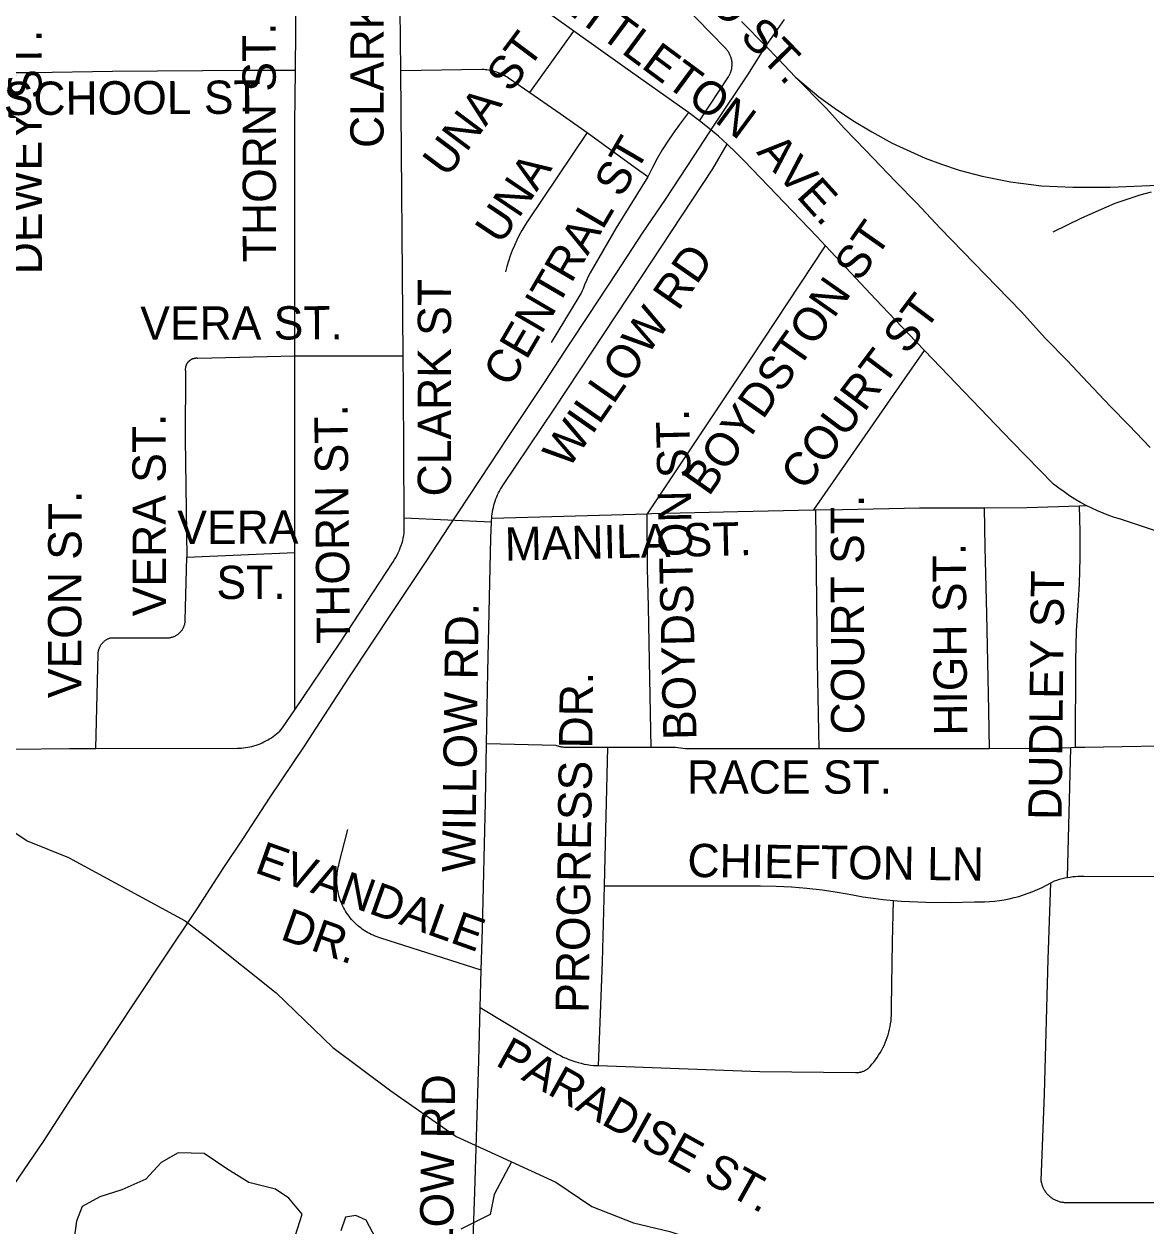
# Model space of a CAD drawing. Extents: x 1670563 to 1761545, y 515755 to 578944.
# Drawn here: x 1711270 to 1713800, y 540519 to 543230 of the extents above; entities that cross this region are included whole.
import ezdxf

# ---------------------------------------------------------------- set-up
doc = ezdxf.new("R2010")
doc.units = 0
for name, color, linetype in [('RR Tracks', 7, 'Continuous'), ('SHP_LINE', 7, 'Continuous'), ('STREETCL', 7, 'Continuous'), ('STRNAMES', 7, 'Continuous')]:
    doc.layers.add(name, color=color, linetype=linetype)

# ---------------------------------------------------------------- blocks, each defined once
blk = doc.blocks.new('RR TRACKS02')
at = {"layer": 'RR Tracks'}
for p, q in [((1712942.9, 543179.4), (1712888.1, 543235.1)), ((1712942.9, 543179.4), (1712984.5, 543240.1)), ((1712901.8, 543114.8), (1712942.9, 543179.4)), ((1712942.9, 543179.4), (1712970.3, 543150.7)), ((1712970.3, 543150.7), (1713009.5, 543109.5)), ((1712826.1, 543001.6), (1712901.8, 543114.8)), ((1713009.5, 543109.5), (1713062.4, 543065.2)), ((1713009.5, 543109.5), (1713078.6, 543039.6)), ((1713062.4, 543065.2), (1713098.8, 543038.7)), ((1713078.6, 543039.6), (1713120.1, 542993.9)), ((1713098.8, 543038.7), (1713138.5, 543012.3)), ((1713138.5, 543012.3), (1713181.5, 542986.3)), ((1712780.7, 542932.5), (1712826.1, 543001.6)), ((1713120.1, 542993.9), (1713167.5, 542945.2)), ((1713181.5, 542986.3), (1713227.3, 542960.8)), ((1713227.3, 542960.8), (1713301.8, 542927.1)), ((1712716, 542834), (1712780.7, 542932.5)), ((1713167.5, 542945.2), (1713235.4, 542874.3)), ((1713301.8, 542927.1), (1713338.6, 542913.4)), ((1713338.6, 542913.4), (1713378.8, 542900.1)), ((1713378.8, 542900.1), (1713430.3, 542886.5)), ((1713235.4, 542874.3), (1713283, 542825.4)), ((1713430.3, 542886.5), (1713494.8, 542873.6)), ((1713494.8, 542873.6), (1713564.3, 542864.7)), ((1713564.3, 542864.7), (1713634.7, 542861.8)), ((1713634.7, 542861.8), (1713719, 542861.8)), ((1713719, 542861.8), (1713826.7, 542866)), ((1713785.9, 542843.8), (1713729.9, 542825.2)), ((1713811.7, 542850.6), (1713785.9, 542843.8)), ((1712664.8, 542757.6), (1712716, 542834)), ((1713283, 542825.4), (1713335.8, 542769.5)), ((1713729.9, 542825.2), (1713654.6, 542791.5)), ((1713654.6, 542791.5), (1713589.9, 542760.1)), ((1713335.8, 542769.5), (1713463.3, 542637.7)), ((1712606.8, 542669), (1712664.8, 542757.6)), ((1712542.7, 542572), (1712606.8, 542669)), ((1713463.3, 542637.7), (1713518.2, 542581)), ((1712498.6, 542505.3), (1712542.7, 542572)), ((1713518.2, 542581), (1713573.5, 542520.7)), ((1713573.5, 542520.7), (1713622.1, 542471.1)), ((1712444.9, 542423.4), (1712498.6, 542505.3)), ((1713622.1, 542471.1), (1713669.1, 542421.4)), ((1712358.9, 542295.2), (1712444.9, 542423.4)), ((1713669.1, 542421.4), (1713719.5, 542368)), ((1713719.5, 542368), (1713761.5, 542324.7)), ((1713761.5, 542324.7), (1713809.5, 542274.9)), ((1712321.5, 542237.6), (1712358.9, 542295.2)), ((1712249, 542127.5), (1712321.5, 542237.6)), ((1712227.8, 542096), (1712249, 542127.5)), ((1712177.9, 542019.8), (1712227.8, 542096)), ((1712103.1, 541906.8), (1712177.9, 542019.8)), ((1712002.2, 541755.4), (1712103.1, 541906.8)), ((1711901.9, 541601.4), (1712002.2, 541755.4)), ((1711824.5, 541485.9), (1711901.9, 541601.4)), ((1711763.4, 541391.7), (1711824.5, 541485.9)), ((1711720.4, 541327.8), (1711763.4, 541391.7)), ((1711660.4, 541234.1), (1711720.4, 541327.8)), ((1711582.4, 541118.6), (1711660.4, 541234.1)), ((1711473, 540953.3), (1711582.4, 541118.6)), ((1711385, 540820.4), (1711473, 540953.3)), ((1711313.9, 540709.9), (1711385, 540820.4)), ((1711224.9, 540579.9), (1711313.9, 540709.9))]:
    blk.add_line(p, q, dxfattribs=at)

msp = doc.modelspace()

# ---------------------------------------------------------------- linework, layer by layer
at = {"layer": 'SHP_LINE'}
for points in [[(1711188, 541447), (1711277, 541388), (1711370, 541350), (1711633, 541207), (1711686, 541167), (1711838, 541045), (1711966, 540922), (1712097, 540824), (1712244, 540721), (1712340, 540677), (1712469, 540618), (1712550, 540563), (1712644, 540526), (1712726, 540507), (1712989, 540418), (1713159, 540364), (1713631, 540179)], [(1711881, 540496), (1711897, 540546), (1711867, 540582), (1711837, 540602), (1711777, 540617), (1711727, 540648), (1711676, 540683), (1711617, 540684), (1711579, 540662), (1711544, 540625), (1711490, 540601), (1711441, 540585), (1711401, 540563), (1711388, 540530), (1711383, 540492)], [(1712369, 540664), (1712330, 540590), (1712321, 540545), (1712255, 540512)], [(1712063, 540491), (1712041, 540532), (1712018, 540543), (1711995, 540539), (1711984, 540508)]]:
    msp.add_lwpolyline(points, dxfattribs=at)
at = {"layer": 'STREETCL'}
for points in [[(1712793.4, 543011.1), (1712858.1, 543110.1), (1712859.1, 543111.6), (1712860, 543113.2), (1712860.8, 543114.8), (1712861.6, 543116.4), (1712862.4, 543118.1), (1712863.1, 543119.8), (1712863.7, 543121.5), (1712864.2, 543123.2), (1712864.7, 543125), (1712865.2, 543126.7), (1712865.6, 543128.5), (1712865.9, 543130.3), (1712866.2, 543132.1), (1712866.3, 543133.9), (1712866.5, 543135.7), (1712866.5, 543137.5), (1712866.5, 543139.3), (1712866.5, 543141.1), (1712866.4, 543143), (1712866.2, 543144.8), (1712865.9, 543146.6), (1712865.6, 543148.4), (1712865.2, 543150.1), (1712864.8, 543151.9), (1712864.3, 543153.6), (1712863.8, 543155.4), (1712863.1, 543157.1), (1712862.5, 543158.8), (1712861.7, 543160.4), (1712860.9, 543162.1), (1712860.1, 543163.7), (1712859.2, 543165.2), (1712858.2, 543166.8), (1712857.2, 543168.3), (1712856.1, 543169.8), (1712855, 543171.2), (1712853.9, 543172.6), (1712852.6, 543173.9), (1712851.4, 543175.2), (1712850.1, 543176.5), (1712595.8, 543437.5)], [(1711881.8, 543125.7), (1711882.8, 543213.9), (1711882.8, 543329.9)], [(1712119.3, 543124.6), (1712117.5, 543332.8)], [(1712510, 543213.4), (1712415.9, 543280.5), (1712410.2, 543285), (1712404.3, 543289.3), (1712398.2, 543293.4), (1712392.1, 543297.4), (1712385.8, 543301.1), (1712379.4, 543304.7)], [(1712410.5, 543074.9), (1712510, 543213.4)], [(1712767.9, 543030), (1712760.6, 543035.1), (1712624.3, 543131.8), (1712510, 543213.4)], [(1711201, 543120.6), (1711288, 543120.6), (1711469.2, 543123.2), (1711774.2, 543125.7), (1711881.8, 543125.7)], [(1711880.2, 542481.4), (1711880.2, 542684.7), (1711880.3, 543004.4), (1711881.8, 543125.7)], [(1712119.3, 543124.6), (1712302.5, 543127.6), (1712306.3, 543127.4), (1712310, 543127.1), (1712313.7, 543126.7), (1712317.4, 543126.1), (1712321.1, 543125.4), (1712324.7, 543124.6), (1712328.4, 543123.7), (1712332, 543122.7), (1712335.5, 543121.5), (1712339, 543120.2), (1712342.5, 543118.8), (1712345.9, 543117.3), (1712349.3, 543115.7), (1712352.6, 543114), (1712355.9, 543112.1), (1712359.1, 543110.2), (1712362.2, 543108.1), (1712410.5, 543074.9)], [(1712124.9, 542481.4), (1712119.3, 543124.6)], [(1712410.5, 543074.9), (1712478.9, 543027.8), (1712539.6, 542985.3)], [(1712767.9, 543030), (1712747.8, 543003.2), (1712734.3, 542984.5), (1712721.4, 542965.5), (1712709.2, 542946), (1712697.6, 542926.1), (1712686.7, 542905.8), (1712676.4, 542885.2)], [(1712793.4, 543011.1), (1712767.9, 543030)], [(1712855.8, 542958.5), (1712835.6, 542976.7), (1712814.8, 542994.2), (1712793.4, 543011.1)], [(1712539.6, 542985.3), (1712405.9, 542785.9), (1712399, 542775.2), (1712392.6, 542764.3), (1712386.5, 542753.2), (1712380.8, 542741.9), (1712375.5, 542730.4), (1712370.6, 542718.7), (1712366.1, 542706.9), (1712362.1, 542694.9), (1712358.4, 542682.8), (1712355.2, 542670.5)], [(1712539.6, 542985.3), (1712647.6, 542905.9), (1712676.6, 542885.5)], [(1712324.6, 542115.1), (1712325, 542120), (1712325.5, 542124.9), (1712326.2, 542129.8), (1712327.1, 542134.7), (1712328.2, 542139.5), (1712329.4, 542144.4), (1712330.7, 542149.1), (1712332.2, 542153.8), (1712333.9, 542158.5), (1712335.7, 542163.1), (1712337.7, 542167.7), (1712339.8, 542172.1), (1712342.1, 542176.5), (1712344.5, 542180.9), (1712347.1, 542185.1), (1712349.7, 542189.3), (1712466.4, 542363.1), (1712659.9, 542655.6), (1712823.1, 542903.1), (1712855.8, 542958.5)], [(1713077.5, 542729), (1713057.5, 542750.2), (1712894, 542920.9), (1712875.2, 542940), (1712855.8, 542958.5)], [(1712676.4, 542885.2), (1712605.1, 542769.8), (1712546.8, 542668.8), (1712542.2, 542660), (1712537.9, 542651), (1712533.9, 542641.8), (1712532.2, 542637), (1712530.3, 542632.3), (1712528.2, 542627.6), (1712526, 542622.9), (1712523.5, 542618.4), (1712521, 542614), (1712458.5, 542511.1)], [(1712675.5, 542125.4), (1712815.9, 542335.1), (1712908.6, 542474.5), (1713077.5, 542729)], [(1713300.7, 542493.4), (1713264.7, 542531.1), (1713191, 542608.7), (1713077.5, 542729)], [(1713051.2, 542133.8), (1713159.8, 542291.5), (1713250.1, 542421.4), (1713300.7, 542493.4)], [(1713665.4, 542143.7), (1713652.4, 542150.7), (1713639.7, 542158.1), (1713627.2, 542166), (1713615.1, 542174.3), (1713603.2, 542183.1), (1713591.6, 542192.2), (1713497.3, 542288.1), (1713300.7, 542493.4)], [(1711641, 542468.6), (1711640.4, 542468), (1711639.8, 542467.3), (1711639.2, 542466.7), (1711638.7, 542466), (1711638.2, 542465.3), (1711637.7, 542464.6), (1711637.2, 542463.8), (1711636.7, 542463.1), (1711636.3, 542462.3), (1711635.9, 542461.5), (1711635.5, 542460.7), (1711635.2, 542459.9), (1711634.9, 542459.1), (1711634.6, 542458.3), (1711634.3, 542457.5), (1711634.1, 542456.6), (1711633.9, 542455.8), (1711633.7, 542454.9), (1711633.6, 542454), (1711633.5, 542453.2), (1711633.4, 542452.3), (1711633.4, 542451.4), (1711633.3, 542450.5), (1711633.4, 542449.7), (1711633.4, 542448.8), (1711633.5, 542447.9), (1711633.4, 542294.1), (1711636.6, 542027)], [(1711880.2, 542480.3), (1711662, 542475.5), (1711661.1, 542475.6), (1711660.2, 542475.7), (1711659.3, 542475.7), (1711658.5, 542475.7), (1711657.6, 542475.7), (1711656.7, 542475.7), (1711655.8, 542475.6), (1711655, 542475.5), (1711654.1, 542475.3), (1711653.2, 542475.1), (1711652.4, 542474.9), (1711651.5, 542474.7), (1711650.7, 542474.5), (1711649.9, 542474.2), (1711649.1, 542473.8), (1711648.2, 542473.5), (1711647.5, 542473.1), (1711646.7, 542472.7), (1711645.9, 542472.3), (1711645.2, 542471.8), (1711644.4, 542471.4), (1711643.7, 542470.9), (1711643, 542470.3), (1711642.3, 542469.8), (1711641.7, 542469.2), (1711641, 542468.6)], [(1711880.2, 542481.4), (1712124.9, 542481.4)], [(1711880.2, 542038), (1711880.2, 542244), (1711880.2, 542481.4)], [(1712127.1, 542115.9), (1712125.6, 542407.4), (1712124.9, 542481.4)], [(1713055.2, 542133.9), (1713115.9, 542135.1), (1713289.5, 542138.3), (1713435.4, 542138.7)], [(1713435.4, 542138.7), (1713531, 542139), (1713650.2, 542143.1)], [(1713435.4, 542138.7), (1713436.2, 542049.1), (1713440.2, 541899.9), (1713444.6, 541681.3), (1713446, 541595.5)], [(1713640.7, 541597.9), (1713642, 541793.4), (1713643.6, 541861.5), (1713647.6, 541929.6), (1713649.8, 541967.5), (1713651.5, 542026), (1713651.6, 542084.6), (1713650.2, 542143.1)], [(1713650.2, 542143.1), (1713665.4, 542143.7)], [(1713836.9, 542081.1), (1713742.6, 542112.8), (1713729.3, 542116.8), (1713716.2, 542121.4), (1713703.2, 542126.3), (1713690.4, 542131.7), (1713677.8, 542137.5), (1713665.4, 542143.7)], [(1711880.2, 541682.9), (1711981.6, 541833.7), (1712102.5, 542016.8), (1712105.5, 542021.8), (1712108.5, 542026.9), (1712111.2, 542032.1), (1712113.7, 542037.4), (1712116.1, 542042.8), (1712118.3, 542048.2), (1712120.3, 542053.8), (1712122.1, 542059.3), (1712123.7, 542065), (1712125.1, 542070.7), (1712126.3, 542076.4), (1712127.3, 542082.2), (1712127.1, 542115.9)], [(1712127.1, 542115.9), (1712323.7, 542107)], [(1712323.7, 542107), (1712324.2, 542111), (1712324.6, 542115.1)], [(1712324.6, 542115.1), (1712675.5, 542125.4)], [(1712674.6, 542125.4), (1712675, 542001.6), (1712677.1, 541915.6), (1712680.1, 541754.1), (1712683.3, 541598.4)], [(1712675.5, 542125.4), (1712684.8, 542125.7), (1712879.8, 542130.4), (1713051.2, 542133.8)], [(1713051.2, 542133.8), (1713055.2, 542133.9)], [(1713063.1, 541595), (1713059.2, 541790.8), (1713055.2, 542133.9)], [(1712312.8, 541606.6), (1712315.9, 541768.8), (1712322.4, 542070.3), (1712323.7, 542107)], [(1711636.6, 542027), (1711880.2, 542038)], [(1711880.2, 541682.9), (1711880.2, 542038)], [(1711464.5, 541845.4), (1711592.1, 541845.4), (1711593.5, 541845.4), (1711594.9, 541845.5), (1711596.3, 541845.6), (1711597.8, 541845.8), (1711599.2, 541846), (1711600.5, 541846.3), (1711601.9, 541846.6), (1711603.3, 541846.9), (1711604.7, 541847.3), (1711606, 541847.8), (1711607.3, 541848.3), (1711608.6, 541848.8), (1711609.9, 541849.4), (1711611.2, 541850.1), (1711612.4, 541850.7), (1711613.6, 541851.4), (1711614.8, 541852.2), (1711616, 541853), (1711617.2, 541853.8), (1711618.3, 541854.7), (1711619.3, 541855.6), (1711620.4, 541856.6), (1711621.4, 541857.6), (1711622.4, 541858.6), (1711623.3, 541859.6), (1711624.3, 541860.7), (1711625.1, 541861.8), (1711626, 541863), (1711626.8, 541864.2), (1711627.5, 541865.4), (1711628.2, 541866.6), (1711628.9, 541867.8), (1711629.5, 541869.1), (1711630.1, 541870.4), (1711630.6, 541871.7), (1711631.1, 541873), (1711631.6, 541874.4), (1711632, 541875.7), (1711632.3, 541877.1), (1711632.6, 541878.5), (1711632.9, 541879.9), (1711633.1, 541881.3), (1711633.3, 541882.7), (1711633.4, 541884.1), (1711633.4, 541885.5), (1711636.6, 542027)], [(1711431.7, 541595.9), (1711436.9, 541808.9), (1711436.9, 541810.3), (1711437, 541811.6), (1711437.2, 541813), (1711437.4, 541814.3), (1711437.6, 541815.7), (1711437.9, 541817), (1711438.2, 541818.3), (1711438.6, 541819.6), (1711439.1, 541820.9), (1711439.5, 541822.2), (1711440, 541823.4), (1711440.6, 541824.7), (1711441.2, 541825.9), (1711441.8, 541827.1), (1711442.5, 541828.3), (1711443.2, 541829.4), (1711444, 541830.5), (1711444.8, 541831.6), (1711445.7, 541832.7), (1711446.5, 541833.7), (1711447.4, 541834.7), (1711448.4, 541835.7), (1711449.4, 541836.7), (1711450.4, 541837.6), (1711451.4, 541838.4), (1711452.5, 541839.3), (1711453.6, 541840.1), (1711454.7, 541840.8), (1711455.9, 541841.5), (1711457.1, 541842.2), (1711458.3, 541842.9), (1711459.5, 541843.4), (1711460.7, 541844), (1711462, 541844.5), (1711463.3, 541845), (1711464.5, 541845.4)], [(1711806.4, 541608.5), (1711810.8, 541610.6), (1711815.1, 541612.8), (1711819.3, 541615.1), (1711823.4, 541617.6), (1711827.5, 541620.2), (1711831.4, 541622.9), (1711835.3, 541625.8), (1711839, 541628.9), (1711842.6, 541632), (1711846.2, 541635.3), (1711849.6, 541638.7), (1711852.9, 541642.2), (1711880.2, 541682.9)], [(1710654.4, 541594.1), (1710990.5, 541591.3), (1711372.3, 541595.8), (1711431.7, 541595.9)], [(1711431.7, 541595.9), (1711750.3, 541596.6), (1711755.1, 541596.7), (1711759.9, 541596.9), (1711764.7, 541597.4), (1711769.5, 541597.9), (1711774.3, 541598.7), (1711779, 541599.6), (1711783.7, 541600.7), (1711788.3, 541602), (1711792.9, 541603.4), (1711797.5, 541604.9), (1711802, 541606.7), (1711806.4, 541608.5)], [(1712300.8, 541095.9), (1712303.3, 541189.3), (1712310.2, 541474.5), (1712312.8, 541606.6)], [(1712586.6, 541598.4), (1712579.8, 541598.4), (1712491.1, 541598.3), (1712489.3, 541598.3), (1712487.5, 541598.4), (1712485.7, 541598.6), (1712483.9, 541598.8), (1712482.1, 541599.1), (1712480.3, 541599.4), (1712478.5, 541599.8), (1712476.8, 541600.3), (1712475.1, 541600.8), (1712473.3, 541601.4), (1712471.6, 541602.1), (1712470, 541602.8), (1712312.8, 541606.6)], [(1712578.5, 541286.3), (1712580.1, 541350.2), (1712586.6, 541598.4)], [(1712683.3, 541598.4), (1712586.6, 541598.4)], [(1713063.1, 541595), (1712772.7, 541595), (1712767, 541595.1), (1712761.4, 541595.4), (1712755.7, 541595.9), (1712750.1, 541596.5), (1712744.5, 541597.4), (1712739, 541598.4), (1712683.3, 541598.4)], [(1713446, 541595.5), (1713333.5, 541595), (1713063.1, 541595)], [(1713630.2, 541597.7), (1713586.2, 541596.2), (1713446, 541595.5)], [(1713622.7, 541305.1), (1713630.2, 541597.7)], [(1713640.7, 541597.9), (1713630.2, 541597.7)], [(1713915.5, 541602.8), (1713661.9, 541598.4), (1713640.7, 541597.9)], [(1712300.8, 541095.9), (1712074.7, 541168.4), (1712070.2, 541169.7), (1712065.8, 541171.2), (1712061.4, 541172.8), (1712057.1, 541174.6), (1712052.8, 541176.6), (1712048.6, 541178.7), (1712044.5, 541180.9), (1712040.5, 541183.2), (1712036.5, 541185.7), (1712032.6, 541188.4), (1712028.9, 541191.2), (1712025.2, 541194), (1712021.6, 541197.1), (1712018.2, 541200.2), (1712014.8, 541203.5), (1712011.6, 541206.8), (1712008.4, 541210.3), (1712005.4, 541213.9), (1712002.6, 541217.6), (1711999.8, 541221.4), (1711997.2, 541225.3), (1711994.7, 541229.2), (1711992.4, 541233.3), (1711990.2, 541237.4), (1711988.1, 541241.6), (1711986.2, 541245.9), (1711984.4, 541250.2), (1711982.8, 541254.6), (1711981.3, 541259), (1711980, 541263.5), (1711978.9, 541268), (1711977.9, 541272.6), (1711977, 541277.2), (1711976.3, 541281.8), (1711975.8, 541286.5), (1711975.4, 541291.1), (1711975.2, 541295.8), (1711975.2, 541300.5), (1711975.3, 541305.2), (1711975.6, 541309.8), (1711976, 541314.5), (1711976.6, 541319.1), (1711977.4, 541323.7), (1711978.3, 541328.3), (1711979.4, 541332.9), (1711980.6, 541337.4), (1711999.7, 541413.6)], [(1713585.5, 541292.8), (1713593.4, 541297.4), (1713599.2, 541299.3), (1713605, 541301), (1713610.9, 541302.6), (1713616.8, 541303.9), (1713622.7, 541305.1)], [(1713622.7, 541305.1), (1713628.8, 541306.1), (1713635, 541306.9), (1713641.1, 541307.4), (1713647.3, 541307.8), (1713653.4, 541308), (1713659.6, 541308), (1713876.6, 541307.3), (1713919.1, 541307.8)], [(1712565.1, 540880.8), (1712574.2, 541114.8), (1712578.5, 541286.3)], [(1712578.5, 541286.3), (1712930.9, 541286.3), (1712965.7, 541285.7), (1713000.6, 541284), (1713035.4, 541281.2), (1713070, 541277.2), (1713104.5, 541272.1), (1713138.9, 541265.9), (1713161.7, 541261.7), (1713184.6, 541258.1), (1713207.6, 541255.2), (1713230.7, 541252.9)], [(1713230.7, 541252.9), (1713248.3, 541251.5), (1713303.4, 541249.1), (1713358.5, 541248.6), (1713413.6, 541250), (1713424.8, 541249.9), (1713436, 541250.1), (1713447.2, 541250.8), (1713458.3, 541251.8), (1713469.5, 541253.2), (1713480.5, 541254.9), (1713491.5, 541257.1), (1713502.5, 541259.6), (1713513.3, 541262.5), (1713524, 541265.7), (1713534.6, 541269.4), (1713545.1, 541273.3), (1713555.4, 541277.7), (1713565.6, 541282.4), (1713575.6, 541287.4), (1713585.5, 541292.8)], [(1713582.9, 540585.6), (1713581.4, 540587), (1713580, 540588.3), (1713578.7, 540589.7), (1713577.4, 540591.2), (1713576.1, 540592.6), (1713574.9, 540594.2), (1713573.8, 540595.8), (1713572.7, 540597.4), (1713571.6, 540599), (1713570.7, 540600.7), (1713569.7, 540602.4), (1713568.9, 540604.2), (1713568.1, 540605.9), (1713567.3, 540607.7), (1713566.7, 540609.6), (1713566, 540611.4), (1713565.5, 540613.3), (1713565, 540615.2), (1713564.6, 540617.1), (1713564.2, 540619), (1713563.9, 540620.9), (1713571, 540817), (1713579.2, 541120.6), (1713585.5, 541292.8)], [(1712565.1, 540880.8), (1712928.8, 540867.8), (1713145.2, 540865.3), (1713146.7, 540865.2), (1713148.1, 540865.3), (1713149.5, 540865.3), (1713151, 540865.4), (1713152.4, 540865.6), (1713153.8, 540865.8), (1713155.2, 540866), (1713156.6, 540866.3), (1713158, 540866.6), (1713159.4, 540867), (1713160.8, 540867.5), (1713162.1, 540868), (1713163.4, 540868.5), (1713164.8, 540869.1), (1713166, 540869.7), (1713167.3, 540870.3), (1713168.6, 540871), (1713169.8, 540871.8), (1713171, 540872.6), (1713172.1, 540873.4), (1713173.3, 540874.3), (1713177.7, 540878.9), (1713181.9, 540883.7), (1713186, 540888.6), (1713189.9, 540893.6), (1713193.6, 540898.8), (1713197.1, 540904.1), (1713200.5, 540909.6), (1713203.6, 540915.1), (1713206.6, 540920.8), (1713209.4, 540926.5), (1713212, 540932.4), (1713214.3, 540938.3), (1713216.5, 540944.3), (1713218.4, 540950.4), (1713220.2, 540956.5), (1713221.7, 540962.7), (1713223, 540969), (1713224.1, 540975.3), (1713225, 540981.6), (1713225.6, 540988), (1713226, 540994.3), (1713226.2, 541000.7), (1713226.2, 541007.1), (1713226, 541013.5), (1713228.3, 541160.3), (1713230.7, 541252.9)], [(1712298.6, 541012.2), (1712300.8, 541095.9)], [(1712279.7, 540403.1), (1712286.2, 540596.2), (1712295.3, 540892.2), (1712298.6, 541012.2)], [(1712298.6, 541012.2), (1712466.7, 540910.4), (1712472.9, 540906.8), (1712479.2, 540903.4), (1712485.6, 540900.2), (1712492.1, 540897.3), (1712498.7, 540894.5), (1712505.4, 540892.1), (1712512.2, 540889.8), (1712519.1, 540887.8), (1712526, 540886), (1712533, 540884.4), (1712540, 540883.1), (1712547.1, 540882), (1712554.2, 540881.2), (1712565.1, 540880.8)], [(1713898.1, 540571.2), (1713835.9, 540571.5), (1713620.3, 540571.6), (1713618.4, 540571.6), (1713616.4, 540571.7), (1713614.5, 540571.9), (1713612.6, 540572.1), (1713610.6, 540572.4), (1713608.7, 540572.8), (1713606.8, 540573.2), (1713604.9, 540573.7), (1713603.1, 540574.3), (1713601.2, 540574.9), (1713599.4, 540575.6), (1713597.6, 540576.3), (1713595.8, 540577.1), (1713594.1, 540578), (1713592.4, 540578.9), (1713590.7, 540579.9), (1713589.1, 540580.9), (1713587.5, 540582), (1713585.9, 540583.2), (1713584.4, 540584.4), (1713582.9, 540585.6)]]:
    msp.add_lwpolyline(points, dxfattribs=at)

# ---------------------------------------------------------------- block references
msp.add_blockref('RR TRACKS02', (0, 0), dxfattribs=at)

# ---------------------------------------------------------------- texts
at = {"layer": 'STRNAMES'}
for s, rotation, p in [('FRISCO ST.', 314.3467, (1712597.6, 543490.7)), ('CLARK ST', 89.9651, (1712080.5, 542950)), ('NETTLETON', 323.4641, (1712404, 543321.3)), ('THORN ST.', 90.118, (1711838.2, 542692.6)), ('DEWEY ST.', 90.118, (1711310.2, 542665.3)), ('UNA ST', 53.178, (1712223.6, 542880.6)), ('SCHOOL ST', 0.3397, (1711224.1, 543024.1)), ('CENTRAL ST', 59.6702, (1712366.1, 542407.3)), (' AVE.', 312.0526, (1712901.2, 542960.4)), ('UNA', 56.1511, (1712344.8, 542729.4)), ('BOYDSTON ST', 54.9256, (1712814.1, 542162.3)), ('WILLOW RD', 55.1724, (1712496.7, 542223.4)), ('CLARK ST', 89.9651, (1712232.5, 542164.2)), ('COURT ST', 53.0834, (1713030.7, 542174.2)), ('VERA ST.', 0.118, (1711531.8, 542517.5)), ('THORN ST.', 90.618, (1712004.9, 541832.1)), ('VERA ST.', 90.118, (1711589.8, 541894.2)), ('BOYDSTON ST.', 91.318, (1712786.5, 541615.9)), ('VEON ST.', 89.918, (1711398.7, 541709.4)), ('COURT ST.', 90.0951, (1713164.7, 541627.7)), ('VERA ', 0.118, (1711615.5, 542057.1)), ('MANILA ST.', 1.318, (1712354.7, 542019.3)), ('HIGH ST.', 90.4914, (1713397.1, 541625.1)), ('ST.', 0.118, (1711703.6, 541932.9)), ('DUDLEY ST', 89.362, (1713609.5, 541434.4)), ('WILLOW RD.', 89.251, (1712287.1, 541316.4)), ('PROGRESS DR.', 89.251, (1712543.2, 540999.3)), ('RACE ST.', 359.9492, (1712764.8, 541494.3)), ('EVANDALE ', 340.3216, (1711787.1, 541317.2)), ('CHIEFTON LN', 359.251, (1712765.5, 541306.3)), ('DR.', 340.3216, (1711845.1, 541166.7)), ('PARADISE ST.', 330.864, (1712330.4, 540883)), ('WILLOW RD', 89.251, (1712234.5, 540281.4))]:
    msp.add_text(s, height=75, rotation=rotation, dxfattribs=at).set_placement(p)

doc.saveas('drawing.dxf')
